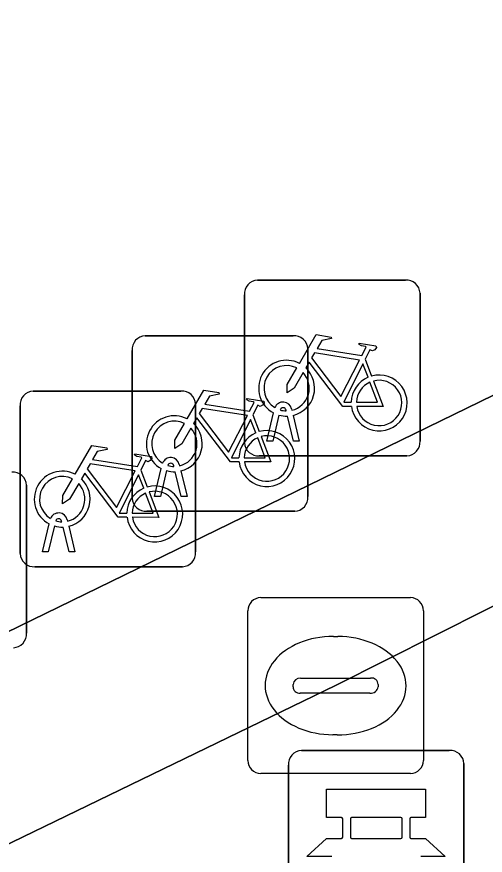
# Model space of a CAD drawing. Extents: x 160455 to 162082, y 388339 to 389736.
# Drawn here: x 161001.562 to 161004.228, y 388904.268 to 388909.038 of the extents above; entities that cross this region are included whole.
import ezdxf

# ---------------------------------------------------------------- set-up
doc = ezdxf.new("R2010")
doc.units = 0
for name, color, linetype in [('IMGEO_Bank', 7, 'Continuous'), ('IMGEO_Fietsenrek', 7, 'Continuous'), ('IMGEO_Kolk', 7, 'Continuous'), ('IMGEO_Voetgangersgebied_open', 7, 'Continuous'), ('IMGEO_Voetpad_open', 7, 'Continuous')]:
    doc.layers.add(name, color=color, linetype=linetype)

msp = doc.modelspace()

# ---------------------------------------------------------------- linework, layer by layer
at = {"layer": 'IMGEO_Bank'}
for p, q in [((161003.1829, 388904.8635), (161004.0238, 388904.8635)), ((161004.0238, 388904.8635), (161003.1829, 388904.8635)), ((161003.1085, 388903.9389), (161003.1085, 388904.7798)), ((161003.1085, 388904.7798), (161003.1085, 388903.9389)), ((161004.1075, 388904.7891), (161004.1075, 388903.9482)), ((161004.1075, 388903.9482), (161004.1075, 388904.7891)), ((161003.749, 388904.482), (161003.467, 388904.482)), ((161003.4171, 388904.3704), (161003.4171, 388904.4756)), ((161003.4607, 388904.4756), (161003.4607, 388904.3704)), ((161003.7553, 388904.3704), (161003.7553, 388904.4756)), ((161003.7989, 388904.4756), (161003.7989, 388904.3704)), ((161003.467, 388904.364), (161003.749, 388904.364))]:
    msp.add_line(p, q, dxfattribs=at)
for points in [[(161003.4107, 388904.482), (161003.3246, 388904.482), (161003.3246, 388904.643), (161003.8885, 388904.643), (161003.8885, 388904.482), (161003.8053, 388904.482)], [(161003.3554, 388904.2617), (161003.213, 388904.2617), (161003.3246, 388904.364), (161003.4107, 388904.364)], [(161003.8053, 388904.364), (161003.8885, 388904.364), (161004.0001, 388904.2617), (161003.8611, 388904.2617)]]:
    msp.add_lwpolyline(points, dxfattribs=at)
for centre, radius, start, end in [((161003.1862, 388904.7856), 0.0779, 92.4484, 184.2845), ((161003.1862, 388904.7856), 0.0779, 92.4484, 184.2845), ((161004.0296, 388904.7858), 0.0779, 2.4484, 94.2845), ((161004.0296, 388904.7858), 0.0779, 2.4484, 94.2845), ((161003.4104, 388904.4753), 0.00671, 2.8957, 87.1043), ((161003.4674, 388904.4753), 0.00671, 92.8957, 177.1043), ((161003.7486, 388904.4753), 0.00671, 2.8957, 87.1043), ((161003.8056, 388904.4753), 0.00671, 92.8957, 177.1043), ((161003.4104, 388904.3707), 0.00671, 272.8957, 357.1043), ((161003.4674, 388904.3707), 0.00671, 182.8957, 267.1043), ((161003.7486, 388904.3707), 0.00671, 272.8957, 357.1043), ((161003.8056, 388904.3707), 0.00671, 182.8957, 267.1043)]:
    msp.add_arc(centre, radius, start, end, dxfattribs=at)
at = {"layer": 'IMGEO_Fietsenrek'}
for p, q in [((161002.9329, 388907.5395), (161003.7738, 388907.5395)), ((161003.7738, 388907.5395), (161002.9329, 388907.5395)), ((161002.8585, 388906.6149), (161002.8585, 388907.4558)), ((161002.8585, 388907.4558), (161002.8585, 388906.6149)), ((161003.8575, 388907.4651), (161003.8575, 388906.6242)), ((161003.8575, 388906.6242), (161003.8575, 388907.4651)), ((161002.2939, 388907.2235), (161003.1348, 388907.2235)), ((161003.1348, 388907.2235), (161002.2939, 388907.2235)), ((161002.2195, 388906.2989), (161002.2195, 388907.1398)), ((161002.2195, 388907.1398), (161002.2195, 388906.2989)), ((161003.2185, 388907.1491), (161003.2185, 388906.3082)), ((161003.2185, 388906.3082), (161003.2185, 388907.1491)), ((161003.5452, 388907.0892), (161003.5815, 388906.994)), ((161001.6559, 388906.9085), (161002.4968, 388906.9085)), ((161002.4968, 388906.9085), (161001.6559, 388906.9085)), ((161001.5815, 388905.9839), (161001.5815, 388906.8248)), ((161001.5815, 388906.8248), (161001.5815, 388905.9839)), ((161002.5805, 388906.8341), (161002.5805, 388905.9932)), ((161002.5805, 388905.9932), (161002.5805, 388906.8341)), ((161002.9062, 388906.7732), (161002.9425, 388906.678)), ((161002.9855, 388906.6243), (161003.0238, 388906.7843)), ((161003.0542, 388906.7721), (161003.0189, 388906.6243)), ((161003.0959, 388906.7959), (161003.0949, 388906.8002)), ((161003.1266, 388906.8074), (161003.1284, 388906.7995)), ((161003.137, 388906.6243), (161003.1031, 388906.766)), ((161003.1354, 388906.7703), (161003.1704, 388906.6243)), ((161003.0189, 388906.6243), (161002.9855, 388906.6243)), ((161003.1704, 388906.6243), (161003.137, 388906.6243)), ((161003.7831, 388906.5405), (161002.9422, 388906.5405)), ((161002.9422, 388906.5405), (161003.7831, 388906.5405)), ((161002.4876, 388906.4914), (161002.4894, 388906.4835)), ((161002.2682, 388906.4582), (161002.3045, 388906.363)), ((161002.3465, 388906.3083), (161002.3848, 388906.4683)), ((161002.4152, 388906.4561), (161002.3799, 388906.3083)), ((161002.4569, 388906.4799), (161002.4559, 388906.4842)), ((161002.498, 388906.3083), (161002.4641, 388906.45)), ((161002.4964, 388906.4543), (161002.5314, 388906.3083)), ((161001.6175, 388906.3731), (161001.6175, 388905.5322)), ((161001.6175, 388905.5322), (161001.6175, 388906.3731)), ((161002.3799, 388906.3083), (161002.3465, 388906.3083)), ((161002.5314, 388906.3083), (161002.498, 388906.3083)), ((161003.1441, 388906.2245), (161002.3032, 388906.2245)), ((161002.3032, 388906.2245), (161003.1441, 388906.2245)), ((161001.7085, 388905.9933), (161001.7468, 388906.1533)), ((161001.8189, 388906.1649), (161001.8179, 388906.1692)), ((161001.8496, 388906.1764), (161001.8514, 388906.1685)), ((161001.7772, 388906.1411), (161001.7419, 388905.9933)), ((161001.86, 388905.9933), (161001.8261, 388906.135)), ((161001.8584, 388906.1393), (161001.8934, 388905.9933)), ((161001.7419, 388905.9933), (161001.7085, 388905.9933)), ((161001.8934, 388905.9933), (161001.86, 388905.9933)), ((161002.5061, 388905.9095), (161001.6652, 388905.9095)), ((161001.6652, 388905.9095), (161002.5061, 388905.9095))]:
    msp.add_line(p, q, dxfattribs=at)
for points in [[(161003.1711, 388907.0662), (161003.2658, 388907.2297), (161003.352, 388907.2159), (161003.3537, 388907.2072), (161003.2976, 388907.1963), (161003.2714, 388907.151), (161003.5266, 388907.1102)], [(161003.5266, 388907.1102), (161003.5516, 388907.159), (161003.5465, 388907.163), (161003.5233, 388907.1667), (161003.5106, 388907.1742), (161003.5096, 388907.1773), (161003.5118, 388907.1819), (161003.6066, 388907.1668), (161003.6089, 388907.1565), (161003.5995, 388907.1441), (161003.5871, 388907.1377), (161003.5726, 388907.1439), (161003.5452, 388907.0892)], [(161003.5137, 388907.085), (161003.2569, 388907.126), (161003.2402, 388907.0972), (161003.4072, 388906.8769), (161003.5137, 388907.085)], [(161003.4668, 388906.8215), (161003.4171, 388906.8216), (161003.2264, 388907.0733), (161003.2074, 388907.0405)], [(161003.5617, 388906.987), (161003.5324, 388907.0638), (161003.423, 388906.8457), (161003.4657, 388906.8456)], [(161003.1918, 388907.0137), (161003.1402, 388906.9245), (161003.1003, 388906.8985), (161003.1015, 388906.946), (161003.156, 388907.0402)], [(161003.5922, 388906.9658), (161003.6472, 388906.8212), (161003.4971, 388906.8215)], [(161002.5321, 388906.7502), (161002.6268, 388906.9137), (161002.713, 388906.8999), (161002.7147, 388906.8912), (161002.6586, 388906.8803), (161002.6324, 388906.835), (161002.8876, 388906.7942)], [(161003.4957, 388906.8455), (161003.6156, 388906.8453), (161003.5724, 388906.9589)], [(161002.8876, 388906.7942), (161002.9126, 388906.843), (161002.9075, 388906.847), (161002.8843, 388906.8507), (161002.8716, 388906.8582), (161002.8706, 388906.8613), (161002.8728, 388906.8659), (161002.9676, 388906.8508), (161002.9699, 388906.8405), (161002.9605, 388906.8281), (161002.9481, 388906.8217), (161002.9336, 388906.8279), (161002.9062, 388906.7732)], [(161002.8747, 388906.769), (161002.6179, 388906.81), (161002.6012, 388906.7812), (161002.7682, 388906.5609), (161002.8747, 388906.769)], [(161002.5528, 388906.6977), (161002.5012, 388906.6085), (161002.4613, 388906.5825), (161002.4625, 388906.63), (161002.517, 388906.7242)], [(161002.8278, 388906.5055), (161002.7781, 388906.5056), (161002.5874, 388906.7573), (161002.5684, 388906.7245)], [(161002.9227, 388906.671), (161002.8934, 388906.7478), (161002.784, 388906.5297), (161002.8267, 388906.5296)], [(161002.8567, 388906.5295), (161002.9766, 388906.5293), (161002.9334, 388906.6429)], [(161002.9532, 388906.6498), (161003.0082, 388906.5052), (161002.8581, 388906.5055)], [(161001.8941, 388906.4352), (161001.9888, 388906.5987), (161002.075, 388906.5849), (161002.0767, 388906.5762), (161002.0206, 388906.5653), (161001.9944, 388906.52), (161002.2496, 388906.4792)], [(161002.2496, 388906.4792), (161002.2746, 388906.528), (161002.2695, 388906.532), (161002.2463, 388906.5357), (161002.2336, 388906.5432), (161002.2326, 388906.5463), (161002.2348, 388906.5509), (161002.3296, 388906.5358), (161002.3319, 388906.5255), (161002.3225, 388906.5131), (161002.3101, 388906.5067), (161002.2956, 388906.5129), (161002.2682, 388906.4582)], [(161002.2367, 388906.454), (161001.9799, 388906.495), (161001.9632, 388906.4662), (161002.1302, 388906.2459), (161002.2367, 388906.454)], [(161002.1898, 388906.1905), (161002.1401, 388906.1906), (161001.9494, 388906.4423), (161001.9304, 388906.4095)], [(161001.9148, 388906.3827), (161001.8632, 388906.2935), (161001.8233, 388906.2675), (161001.8245, 388906.315), (161001.879, 388906.4092)], [(161002.2847, 388906.356), (161002.2554, 388906.4328), (161002.146, 388906.2147), (161002.1887, 388906.2146)], [(161002.2187, 388906.2145), (161002.3386, 388906.2143), (161002.2954, 388906.3279)], [(161002.3152, 388906.3348), (161002.3702, 388906.1902), (161002.2201, 388906.1905)]]:
    msp.add_lwpolyline(points, dxfattribs=at)
for centre, radius, start, end in [((161002.9362, 388907.4616), 0.0779, 92.4484, 184.2845), ((161002.9362, 388907.4616), 0.0779, 92.4484, 184.2845), ((161003.7796, 388907.4618), 0.0779, 2.4484, 94.2845), ((161003.7796, 388907.4618), 0.0779, 2.4484, 94.2845), ((161002.2972, 388907.1456), 0.0779, 92.4484, 184.2845), ((161002.2972, 388907.1456), 0.0779, 92.4484, 184.2845), ((161003.1406, 388907.1458), 0.0779, 2.4484, 94.2845), ((161003.1406, 388907.1458), 0.0779, 2.4484, 94.2845), ((161003.0981, 388906.9249), 0.159, 62.6766, 242.1369), ((161003.0981, 388906.9249), 0.129, 63.3192, 238.903), ((161003.0981, 388906.9249), 0.129, 283.6043, 43.4302), ((161003.0981, 388906.9249), 0.159, 283.5766, 46.6042), ((161003.6247, 388906.8409), 0.159, 113.3408, 178.3217), ((161003.6247, 388906.8409), 0.159, 187.0065, 105.7708), ((161003.6247, 388906.8409), 0.129, 188.6715, 104.5883), ((161003.6247, 388906.8409), 0.129, 113.923, 177.9556), ((161001.6592, 388906.8306), 0.0779, 92.4484, 184.2845), ((161001.6592, 388906.8306), 0.0779, 92.4484, 184.2845), ((161002.5026, 388906.8308), 0.0779, 2.4484, 94.2845), ((161002.5026, 388906.8308), 0.0779, 2.4484, 94.2845), ((161003.0779, 388906.7963), 0.0499, 12.8025, 158.6934), ((161003.0981, 388906.9249), 0.159, 253.9967, 271.7867), ((161003.0779, 388906.7963), 0.0174, 12.8025, 163.4502), ((161003.0981, 388906.9249), 0.129, 253.415, 269.0204), ((161002.4591, 388906.6089), 0.159, 62.6766, 242.1369), ((161002.4591, 388906.6089), 0.129, 63.3192, 238.903), ((161002.4591, 388906.6089), 0.159, 283.5766, 46.6042), ((161002.4591, 388906.6089), 0.129, 283.6043, 43.4302), ((161002.9857, 388906.5249), 0.159, 187.0065, 105.7708), ((161002.9857, 388906.5249), 0.159, 113.3408, 178.3217), ((161002.9857, 388906.5249), 0.129, 113.923, 177.9556), ((161002.9857, 388906.5249), 0.129, 188.6715, 104.5883), ((161002.9364, 388906.6182), 0.0779, 182.4484, 274.2845), ((161002.9364, 388906.6182), 0.0779, 182.4484, 274.2845), ((161003.7798, 388906.6184), 0.0779, 272.4484, 4.2845), ((161003.7798, 388906.6184), 0.0779, 272.4484, 4.2845), ((161002.4389, 388906.4803), 0.0499, 12.8025, 158.6934), ((161002.4389, 388906.4803), 0.0174, 12.8025, 163.4502), ((161002.4591, 388906.6089), 0.129, 253.415, 269.0204), ((161001.5396, 388906.3698), 0.0779, 2.4484, 94.2845), ((161001.5396, 388906.3698), 0.0779, 2.4484, 94.2845), ((161001.8211, 388906.2939), 0.159, 62.6766, 242.1369), ((161002.4591, 388906.6089), 0.159, 253.9967, 271.7867), ((161001.8211, 388906.2939), 0.129, 63.3192, 238.903), ((161001.8211, 388906.2939), 0.159, 283.5766, 46.6042), ((161001.8211, 388906.2939), 0.129, 283.6043, 43.4302), ((161002.3477, 388906.2099), 0.159, 113.3408, 178.3217), ((161002.3477, 388906.2099), 0.159, 187.0065, 105.7708), ((161002.3477, 388906.2099), 0.129, 113.923, 177.9556), ((161002.2974, 388906.3022), 0.0779, 182.4484, 274.2845), ((161002.2974, 388906.3022), 0.0779, 182.4484, 274.2845), ((161002.3477, 388906.2099), 0.129, 188.6715, 104.5883), ((161003.1408, 388906.3024), 0.0779, 272.4484, 4.2845), ((161003.1408, 388906.3024), 0.0779, 272.4484, 4.2845), ((161001.8009, 388906.1653), 0.0499, 12.8025, 158.6934), ((161001.8009, 388906.1653), 0.0174, 12.8025, 163.4502), ((161001.8211, 388906.2939), 0.129, 253.415, 269.0204), ((161001.8211, 388906.2939), 0.159, 253.9967, 271.7867), ((161001.6594, 388905.9872), 0.0779, 182.4484, 274.2845), ((161001.6594, 388905.9872), 0.0779, 182.4484, 274.2845), ((161002.5028, 388905.9874), 0.0779, 272.4484, 4.2845), ((161002.5028, 388905.9874), 0.0779, 272.4484, 4.2845), ((161001.5398, 388905.5264), 0.0779, 272.4484, 4.2845), ((161001.5398, 388905.5264), 0.0779, 272.4484, 4.2845)]:
    msp.add_arc(centre, radius, start, end, dxfattribs=at)
at = {"layer": 'IMGEO_Kolk'}
for p, q in [((161002.9509, 388905.7335), (161003.8031, 388905.7335)), ((161002.8765, 388904.8069), (161002.8765, 388905.6591)), ((161003.8775, 388905.6591), (161003.8775, 388904.8069)), ((161003.3645, 388905.5127), (161003.3895, 388905.5127)), ((161003.178, 388905.2763), (161003.5759, 388905.2763)), ((161003.1349, 388905.2269), (161003.1349, 388905.2391)), ((161003.619, 388905.2391), (161003.619, 388905.2269)), ((161003.5725, 388905.1897), (161003.1746, 388905.1897)), ((161003.3865, 388904.9533), (161003.3616, 388904.9533)), ((161003.8031, 388904.7325), (161002.9509, 388904.7325))]:
    msp.add_line(p, q, dxfattribs=at)
for points in [[(161002.9509, 388905.7335), (161003.8031, 388905.7335)], [(161002.8765, 388904.8069), (161002.8765, 388905.6591)], [(161003.8775, 388905.6591), (161003.8775, 388904.8069)], [(161003.8031, 388904.7325), (161002.9509, 388904.7325)]]:
    msp.add_lwpolyline(points, dxfattribs=at)
for centre, radius, start, end in [((161002.953, 388905.657), 0.0765, 91.552, 178.448), ((161002.953, 388905.657), 0.0765, 91.552, 178.448), ((161003.801, 388905.657), 0.0765, 1.552, 88.448), ((161003.801, 388905.657), 0.0765, 1.552, 88.448), ((161003.1751, 388905.2361), 0.0403, 85.8775, 175.7526), ((161003.5804, 388905.2379), 0.0386, 1.7309, 96.639), ((161003.1716, 388905.2262), 0.0366, 178.938, 274.7102), ((161003.5764, 388905.2325), 0.043, 264.8664, 352.4533), ((161002.953, 388904.809), 0.0765, 181.552, 268.448), ((161002.953, 388904.809), 0.0765, 181.552, 268.448), ((161003.801, 388904.809), 0.0765, 271.552, 358.448), ((161003.801, 388904.809), 0.0765, 271.552, 358.448)]:
    msp.add_arc(centre, radius, start, end, dxfattribs=at)
for centre, major_axis, ratio, start_param, end_param in [((161003.363, 388905.233), (-0.3872, 0.002), 0.722429, 4.712389, 7.853982), ((161003.388, 388905.233), (-0.3901, 0.002), 0.717154, 1.570796, 4.712389)]:
    msp.add_ellipse(centre, major_axis=major_axis, ratio=ratio, start_param=start_param, end_param=end_param, dxfattribs=at)
at = {"layer": 'IMGEO_Voetgangersgebied_open'}
for points in [[(160979.521, 388894.789), (160984.918, 388897.412), (160986.592, 388898.238), (160991.392, 388900.594), (160997.866, 388903.75), (160999.002, 388904.317), (161000, 388904.803), (161004.349, 388906.921), (161008.648, 388909.038), (161011.034, 388904.127), (161013.7, 388898.708), (161014.199, 388897.674), (161017.132, 388891.713)], [(161015.666, 388892.264), (161013.227, 388897.198), (161010.41, 388903.012), (161010.063, 388903.661), (161008.17, 388907.587), (161004.808, 388905.955), (161003.376, 388905.234), (161000, 388903.599), (160998.317, 388902.784), (160991.855, 388899.597), (160985.389, 388896.441), (160979.97, 388893.785)]]:
    msp.add_lwpolyline(points, dxfattribs=at)
at = {"layer": 'IMGEO_Voetpad_open'}
msp.add_lwpolyline([(161004.808, 388905.955), (161004.349, 388906.921), (161000, 388904.803), (160999.002, 388904.317), (160997.866, 388903.75), (160998.317, 388902.784), (161000, 388903.599), (161003.376, 388905.234)], close=True, dxfattribs=at)

doc.saveas('drawing.dxf')
